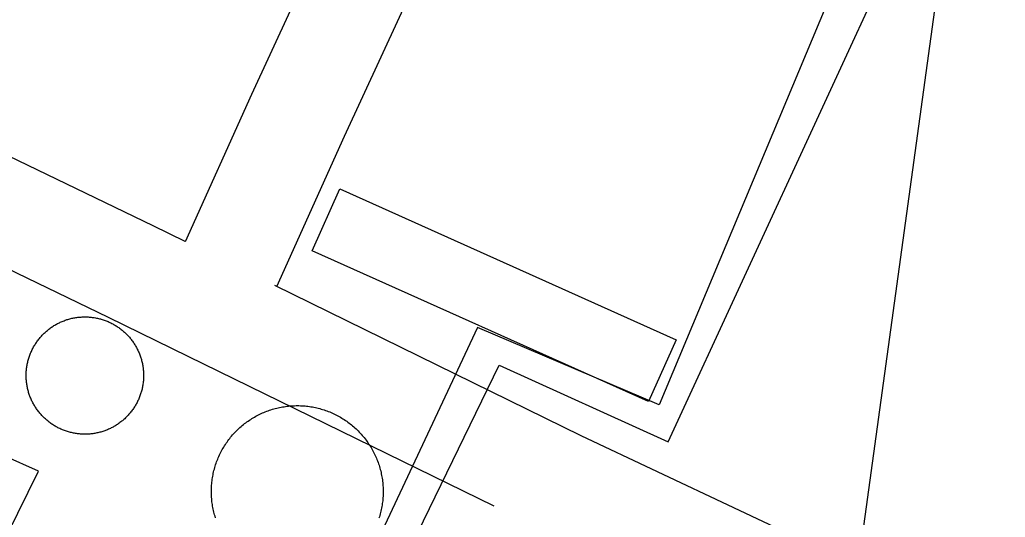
# Model space of a CAD drawing. Extents: x 3683613 to 3738215, y 469626 to 495384.
# Drawn here: x 3700795.9 to 3701086.2, y 479372.9 to 479519.6 of the extents above; entities that cross this region are included whole.
import ezdxf

# ---------------------------------------------------------------- set-up
doc = ezdxf.new("R2010")
doc.units = 0
for name, color, linetype in [('V-BLDG-OTLN', 7, 'Continuous'), ('V-DOMW-TANK', 7, 'Continuous'), ('V-ROAD-CNTR', 7, 'Continuous'), ('V-SITE-OTLN', 7, 'Continuous'), ('V-UTIL-LINE', 7, 'Continuous')]:
    doc.layers.add(name, color=color, linetype=linetype)

msp = doc.modelspace()

# ---------------------------------------------------------------- linework, layer by layer
at = {"layer": 'V-BLDG-OTLN'}
msp.add_lwpolyline([(3700890.24, 479469.72), (3700989.33, 479425.24), (3700981.15, 479407.02), (3700882.06, 479451.49)], close=True, dxfattribs=at)
at = {"layer": 'V-DOMW-TANK'}
for points in [[(3700799.04, 479408.3), (3700798.94, 479408.58), (3700798.83, 479408.87), (3700798.73, 479409.15), (3700798.64, 479409.44), (3700798.55, 479409.73), (3700798.46, 479410.01), (3700798.39, 479410.31), (3700798.31, 479410.6), (3700798.24, 479410.89), (3700798.18, 479411.19), (3700798.12, 479411.49), (3700798.07, 479411.78), (3700798.02, 479412.08), (3700797.97, 479412.38), (3700797.94, 479412.68), (3700797.9, 479412.98), (3700797.88, 479413.28), (3700797.85, 479413.58), (3700797.84, 479413.88), (3700797.82, 479414.18), (3700797.82, 479414.49), (3700797.82, 479414.79), (3700797.82, 479415.09), (3700797.83, 479415.39), (3700797.85, 479415.69), (3700797.87, 479415.99), (3700797.89, 479416.29), (3700797.92, 479416.59), (3700797.96, 479416.89), (3700798, 479417.19), (3700798.04, 479417.49), (3700798.1, 479417.79), (3700798.15, 479418.09), (3700798.21, 479418.38), (3700798.28, 479418.68), (3700798.35, 479418.97), (3700798.43, 479419.26), (3700798.51, 479419.55), (3700798.6, 479419.84), (3700798.69, 479420.13), (3700798.79, 479420.41), (3700798.89, 479420.7), (3700799, 479420.98), (3700799.11, 479421.26), (3700799.23, 479421.54), (3700799.35, 479421.81), (3700799.47, 479422.09), (3700799.6, 479422.36), (3700799.74, 479422.63), (3700799.88, 479422.9), (3700800.03, 479423.16), (3700800.18, 479423.42), (3700800.33, 479423.68), (3700800.49, 479423.94), (3700800.65, 479424.19), (3700800.82, 479424.44), (3700800.99, 479424.69), (3700801.17, 479424.94), (3700801.35, 479425.18), (3700801.54, 479425.42), (3700801.73, 479425.65), (3700801.92, 479425.89), (3700802.12, 479426.11), (3700802.32, 479426.34), (3700802.52, 479426.56), (3700802.73, 479426.78), (3700802.94, 479426.99), (3700803.16, 479427.2), (3700803.38, 479427.41), (3700803.6, 479427.61), (3700803.83, 479427.81), (3700804.06, 479428.01), (3700804.29, 479428.2), (3700804.53, 479428.39), (3700804.77, 479428.57), (3700805.02, 479428.74), (3700805.27, 479428.92), (3700805.51, 479429.09), (3700805.77, 479429.25), (3700806.02, 479429.42), (3700806.28, 479429.57), (3700806.54, 479429.72), (3700806.8, 479429.87), (3700807.07, 479430.01), (3700807.34, 479430.15), (3700807.61, 479430.28), (3700807.88, 479430.41), (3700808.16, 479430.54), (3700808.43, 479430.66), (3700808.71, 479430.77), (3700808.99, 479430.88), (3700809.28, 479430.98), (3700809.56, 479431.08), (3700809.85, 479431.18), (3700810.14, 479431.27), (3700810.43, 479431.35), (3700810.72, 479431.43), (3700811.01, 479431.51), (3700811.3, 479431.58), (3700811.6, 479431.64)], [(3700811.6, 479431.64), (3700811.9, 479431.7), (3700812.19, 479431.75), (3700812.49, 479431.8), (3700812.79, 479431.85), (3700813.09, 479431.88), (3700813.39, 479431.91), (3700813.69, 479431.94), (3700813.99, 479431.96), (3700814.29, 479431.98), (3700814.59, 479431.99), (3700814.9, 479432), (3700815.2, 479432), (3700815.5, 479431.99), (3700815.8, 479431.98), (3700816.1, 479431.97), (3700816.4, 479431.95), (3700816.71, 479431.92), (3700817.01, 479431.89), (3700817.31, 479431.86), (3700817.6, 479431.82), (3700817.9, 479431.77), (3700818.2, 479431.72), (3700818.5, 479431.66), (3700818.79, 479431.6), (3700819.09, 479431.54), (3700819.38, 479431.46), (3700819.67, 479431.39), (3700819.96, 479431.3), (3700820.25, 479431.22), (3700820.54, 479431.13), (3700820.82, 479431.03), (3700821.11, 479430.93), (3700821.39, 479430.82), (3700821.67, 479430.71), (3700821.95, 479430.59), (3700822.23, 479430.47), (3700822.5, 479430.34), (3700822.77, 479430.21), (3700823.04, 479430.08), (3700823.31, 479429.94), (3700823.57, 479429.79), (3700823.83, 479429.64), (3700824.09, 479429.48), (3700824.35, 479429.33), (3700824.6, 479429.16), (3700824.85, 479428.99), (3700825.1, 479428.82), (3700825.35, 479428.65), (3700825.59, 479428.47), (3700825.83, 479428.28), (3700826.06, 479428.09), (3700826.3, 479427.9), (3700826.53, 479427.7), (3700826.75, 479427.5), (3700826.97, 479427.29), (3700827.19, 479427.09), (3700827.4, 479426.87), (3700827.62, 479426.66), (3700827.82, 479426.44), (3700828.02, 479426.21)], [(3700828.02, 479426.21), (3700828.22, 479425.98), (3700828.42, 479425.76), (3700828.61, 479425.52), (3700828.79, 479425.29), (3700828.98, 479425.04), (3700829.16, 479424.8), (3700829.33, 479424.55), (3700829.5, 479424.3), (3700829.67, 479424.05), (3700829.83, 479423.8), (3700829.98, 479423.54), (3700830.14, 479423.28), (3700830.28, 479423.01), (3700830.42, 479422.75), (3700830.56, 479422.48), (3700830.7, 479422.21), (3700830.82, 479421.93), (3700830.95, 479421.66), (3700831.07, 479421.38), (3700831.18, 479421.1), (3700831.29, 479420.82), (3700831.4, 479420.54), (3700831.5, 479420.25), (3700831.59, 479419.97), (3700831.68, 479419.68), (3700831.76, 479419.39), (3700831.84, 479419.1), (3700831.92, 479418.8), (3700831.98, 479418.51), (3700832.05, 479418.21), (3700832.11, 479417.92), (3700832.16, 479417.62), (3700832.21, 479417.32), (3700832.25, 479417.03), (3700832.29, 479416.73), (3700832.32, 479416.43), (3700832.35, 479416.13), (3700832.37, 479415.83), (3700832.39, 479415.52), (3700832.4, 479415.22), (3700832.41, 479414.92), (3700832.41, 479414.62), (3700832.41, 479414.32), (3700832.4, 479414.02), (3700832.38, 479413.71), (3700832.36, 479413.41), (3700832.34, 479413.11), (3700832.31, 479412.81), (3700832.27, 479412.51), (3700832.23, 479412.21), (3700832.18, 479411.91), (3700832.13, 479411.61), (3700832.08, 479411.32), (3700832.01, 479411.02), (3700831.95, 479410.73), (3700831.87, 479410.43), (3700831.8, 479410.14), (3700831.72, 479409.85), (3700831.63, 479409.57), (3700831.54, 479409.28), (3700831.44, 479408.99), (3700831.34, 479408.71), (3700831.23, 479408.42), (3700831.12, 479408.15), (3700831, 479407.87), (3700830.88, 479407.59), (3700830.75, 479407.32), (3700830.62, 479407.04), (3700830.49, 479406.78), (3700830.35, 479406.51), (3700830.2, 479406.24), (3700830.05, 479405.98), (3700829.89, 479405.72), (3700829.74, 479405.47), (3700829.57, 479405.21), (3700829.41, 479404.96), (3700829.23, 479404.71), (3700829.06, 479404.47), (3700828.88, 479404.23), (3700828.69, 479403.99), (3700828.5, 479403.75), (3700828.31, 479403.52), (3700828.11, 479403.29), (3700827.91, 479403.07), (3700827.71, 479402.85), (3700827.5, 479402.63), (3700827.28, 479402.41), (3700827.07, 479402.2), (3700826.85, 479401.99), (3700826.62, 479401.79), (3700826.4, 479401.59), (3700826.17, 479401.4), (3700825.93, 479401.21), (3700825.7, 479401.02), (3700825.45, 479400.84), (3700825.21, 479400.66), (3700824.96, 479400.49), (3700824.71, 479400.32), (3700824.46, 479400.15), (3700824.21, 479399.99)], [(3700824.21, 479399.99), (3700823.95, 479399.83), (3700823.69, 479399.68), (3700823.42, 479399.53), (3700823.16, 479399.39), (3700822.89, 479399.25), (3700822.62, 479399.12), (3700822.35, 479398.99), (3700822.07, 479398.87), (3700821.79, 479398.75), (3700821.51, 479398.63), (3700821.23, 479398.52), (3700820.95, 479398.42), (3700820.66, 479398.32), (3700820.38, 479398.23), (3700820.09, 479398.14), (3700819.8, 479398.05), (3700819.51, 479397.97), (3700819.22, 479397.9), (3700818.92, 479397.83), (3700818.63, 479397.77), (3700818.33, 479397.71), (3700818.03, 479397.65), (3700817.73, 479397.61), (3700817.44, 479397.56), (3700817.14, 479397.52), (3700816.84, 479397.49), (3700816.54, 479397.47), (3700816.24, 479397.44), (3700815.94, 479397.43), (3700815.63, 479397.41), (3700815.33, 479397.41), (3700815.03, 479397.41), (3700814.73, 479397.41), (3700814.43, 479397.42), (3700814.12, 479397.43), (3700813.82, 479397.46), (3700813.52, 479397.48), (3700813.22, 479397.51), (3700812.92, 479397.54), (3700812.62, 479397.59), (3700812.32, 479397.63), (3700812.03, 479397.68), (3700811.73, 479397.74), (3700811.44, 479397.8), (3700811.14, 479397.87), (3700810.85, 479397.94), (3700810.56, 479398.02), (3700810.26, 479398.1), (3700809.97, 479398.19), (3700809.69, 479398.28), (3700809.4, 479398.38), (3700809.12, 479398.48), (3700808.84, 479398.59), (3700808.56, 479398.7), (3700808.28, 479398.82), (3700808, 479398.93), (3700807.73, 479399.06), (3700807.45, 479399.19), (3700807.19, 479399.33), (3700806.92, 479399.47), (3700806.65, 479399.61), (3700806.39, 479399.77), (3700806.13, 479399.92), (3700805.88, 479400.08), (3700805.62, 479400.24), (3700805.37, 479400.41), (3700805.12, 479400.58), (3700804.88, 479400.76), (3700804.64, 479400.94), (3700804.4, 479401.12), (3700804.16, 479401.31), (3700803.93, 479401.51), (3700803.7, 479401.7), (3700803.48, 479401.91), (3700803.26, 479402.11), (3700803.04, 479402.32), (3700802.82, 479402.53), (3700802.61, 479402.75), (3700802.41, 479402.97), (3700802.2, 479403.19), (3700802, 479403.42), (3700801.81, 479403.65), (3700801.62, 479403.88), (3700801.43, 479404.12), (3700801.25, 479404.36), (3700801.07, 479404.6), (3700800.9, 479404.85), (3700800.73, 479405.1), (3700800.56, 479405.35), (3700800.4, 479405.61), (3700800.24, 479405.87), (3700800.09, 479406.13), (3700799.94, 479406.39), (3700799.8, 479406.66), (3700799.66, 479406.92), (3700799.53, 479407.2), (3700799.4, 479407.47), (3700799.28, 479407.74), (3700799.16, 479408.02), (3700799.04, 479408.3)], [(3700860.48, 479399.09), (3700860.81, 479399.38), (3700861.14, 479399.68), (3700861.47, 479399.96), (3700861.81, 479400.24), (3700862.16, 479400.52), (3700862.51, 479400.79), (3700862.87, 479401.04), (3700863.23, 479401.3), (3700863.59, 479401.55), (3700863.96, 479401.79), (3700864.33, 479402.03), (3700864.71, 479402.26), (3700865.09, 479402.48), (3700865.48, 479402.7), (3700865.87, 479402.91), (3700866.26, 479403.11), (3700866.66, 479403.3), (3700867.06, 479403.49), (3700867.46, 479403.68), (3700867.86, 479403.85), (3700868.27, 479404.02), (3700868.68, 479404.18), (3700869.1, 479404.33), (3700869.51, 479404.48), (3700869.93, 479404.62), (3700870.35, 479404.75), (3700870.78, 479404.88), (3700871.2, 479404.99), (3700871.63, 479405.1), (3700872.06, 479405.2), (3700872.49, 479405.3), (3700872.93, 479405.39), (3700873.36, 479405.46), (3700873.79, 479405.53), (3700874.23, 479405.6), (3700874.67, 479405.66), (3700875.11, 479405.7), (3700875.55, 479405.74), (3700875.99, 479405.78), (3700876.43, 479405.8), (3700876.87, 479405.82), (3700877.31, 479405.83), (3700877.75, 479405.84), (3700878.19, 479405.83), (3700878.64, 479405.82), (3700879.08, 479405.8), (3700879.52, 479405.77), (3700879.96, 479405.73), (3700880.4, 479405.69), (3700880.84, 479405.64), (3700881.27, 479405.58), (3700881.71, 479405.51), (3700882.15, 479405.44), (3700882.58, 479405.36), (3700883.01, 479405.27), (3700883.44, 479405.17), (3700883.87, 479405.07), (3700884.3, 479404.96), (3700884.73, 479404.84), (3700885.15, 479404.71)], [(3700885.15, 479404.71), (3700885.57, 479404.58), (3700885.99, 479404.43), (3700886.4, 479404.29), (3700886.82, 479404.13), (3700887.23, 479403.97), (3700887.63, 479403.79), (3700888.04, 479403.62), (3700888.44, 479403.43), (3700888.84, 479403.24), (3700889.23, 479403.05), (3700889.62, 479402.84), (3700890.01, 479402.63), (3700890.39, 479402.41), (3700890.77, 479402.18), (3700891.15, 479401.95), (3700891.52, 479401.72), (3700891.89, 479401.47), (3700892.25, 479401.22), (3700892.61, 479400.96), (3700892.96, 479400.7), (3700893.31, 479400.43), (3700893.66, 479400.15), (3700894, 479399.87), (3700894.33, 479399.58), (3700894.66, 479399.29), (3700894.99, 479398.99), (3700895.31, 479398.68), (3700895.62, 479398.37), (3700895.93, 479398.06), (3700896.23, 479397.74), (3700896.53, 479397.41), (3700896.82, 479397.08), (3700897.11, 479396.74), (3700897.39, 479396.4), (3700897.66, 479396.05), (3700897.93, 479395.7), (3700898.19, 479395.35), (3700898.45, 479394.99), (3700898.7, 479394.62), (3700898.94, 479394.25), (3700899.18, 479393.88), (3700899.41, 479393.5), (3700899.63, 479393.12), (3700899.85, 479392.74), (3700900.05, 479392.35), (3700900.26, 479391.96), (3700900.45, 479391.56), (3700900.64, 479391.16), (3700900.82, 479390.76), (3700901, 479390.35), (3700901.16, 479389.95), (3700901.33, 479389.54), (3700901.48, 479389.12), (3700901.63, 479388.7), (3700901.77, 479388.28), (3700901.9, 479387.86), (3700902.02, 479387.44), (3700902.14, 479387.01), (3700902.25, 479386.59), (3700902.35, 479386.16), (3700902.44, 479385.72), (3700902.53, 479385.29), (3700902.61, 479384.86), (3700902.68, 479384.42), (3700902.75, 479383.98), (3700902.8, 479383.55), (3700902.85, 479383.11), (3700902.89, 479382.67), (3700902.93, 479382.23), (3700902.95, 479381.79), (3700902.97, 479381.35), (3700902.98, 479380.91), (3700902.98, 479380.46), (3700902.98, 479380.02), (3700902.96, 479379.58), (3700902.94, 479379.14), (3700902.92, 479378.7), (3700902.88, 479378.26), (3700902.84, 479377.82), (3700902.78, 479377.38), (3700902.73, 479376.94), (3700902.66, 479376.51), (3700902.59, 479376.07), (3700902.5, 479375.64), (3700902.42, 479375.2), (3700902.32, 479374.77), (3700902.21, 479374.34), (3700902.1, 479373.92), (3700901.98, 479373.49), (3700901.86, 479373.07), (3700901.72, 479372.65)], [(3700853.6, 479372.79), (3700853.46, 479373.21), (3700853.34, 479373.63), (3700853.23, 479374.06), (3700853.11, 479374.48), (3700853.01, 479374.91), (3700852.92, 479375.35), (3700852.83, 479375.78), (3700852.75, 479376.21), (3700852.68, 479376.65), (3700852.62, 479377.08), (3700852.56, 479377.52), (3700852.51, 479377.96), (3700852.47, 479378.4), (3700852.44, 479378.84), (3700852.41, 479379.28), (3700852.39, 479379.72), (3700852.38, 479380.17), (3700852.38, 479380.61), (3700852.39, 479381.05), (3700852.4, 479381.49), (3700852.42, 479381.93), (3700852.45, 479382.37), (3700852.48, 479382.81), (3700852.53, 479383.25), (3700852.58, 479383.69), (3700852.64, 479384.13), (3700852.7, 479384.56), (3700852.78, 479385), (3700852.86, 479385.43), (3700852.95, 479385.86), (3700853.04, 479386.29), (3700853.15, 479386.72), (3700853.26, 479387.15), (3700853.38, 479387.58), (3700853.51, 479388), (3700853.64, 479388.42), (3700853.78, 479388.84), (3700853.93, 479389.26), (3700854.09, 479389.67), (3700854.25, 479390.08), (3700854.42, 479390.48), (3700854.6, 479390.89), (3700854.78, 479391.29), (3700854.97, 479391.69), (3700855.17, 479392.09), (3700855.38, 479392.48), (3700855.59, 479392.86), (3700855.81, 479393.25), (3700856.03, 479393.63), (3700856.26, 479394), (3700856.5, 479394.38), (3700856.75, 479394.74), (3700857, 479395.11), (3700857.25, 479395.46), (3700857.52, 479395.82), (3700857.79, 479396.17), (3700858.06, 479396.51), (3700858.35, 479396.85), (3700858.63, 479397.19), (3700858.93, 479397.52), (3700859.23, 479397.84), (3700859.53, 479398.16), (3700859.84, 479398.47), (3700860.16, 479398.78), (3700860.48, 479399.09)]]:
    msp.add_lwpolyline(points, dxfattribs=at)
at = {"layer": 'V-ROAD-CNTR'}
for points in [[(3700844.72, 479454.22), (3700864.3, 479497.67), (3700923.59, 479626.14)], [(3700871.67, 479441), (3700891.6, 479485.22), (3700951.02, 479613.97)], [(3700710.34, 479519.14), (3700835.12, 479458.93), (3700844.59, 479454.28)], [(3700726.01, 479478.27), (3700822, 479431.95), (3700845.43, 479420.46), (3700935.54, 479376.27)], [(3700870.95, 479441.36), (3700961.24, 479397.08), (3701051.13, 479354.55), (3701054.14, 479353.08), (3701057.46, 479351.14), (3701060.61, 479348.95), (3701063.59, 479346.54), (3701066.39, 479343.9), (3701068.97, 479341.06), (3701071.33, 479338.03), (3701073.45, 479334.84), (3701075.32, 479331.49), (3701076.94, 479328.01), (3701078.29, 479324.41), (3701079.36, 479320.73), (3701080.15, 479316.97), (3701080.66, 479313.16), (3701080.87, 479309.33), (3701080.79, 479305.5), (3701080.43, 479301.68), (3701079.77, 479297.89), (3701079.09, 479295.17), (3701052.99, 479156.43), (3701030.97, 479012.11)]]:
    msp.add_lwpolyline(points, dxfattribs=at)
at = {"layer": 'V-SITE-OTLN'}
msp.add_lwpolyline([(3699629.12, 478082.18), (3700005.69, 478964.54), (3700245.51, 479525.4), (3700279.84, 479585.27), (3700459.86, 479968.44), (3700792.74, 479813.43), (3700802.4, 479808.84), (3701086.25, 479674.11), (3701043.07, 479360.24), (3701079.71, 479347.21), (3700987.53, 478751.81), (3700961.1, 478604.27), (3700846.8, 478255.72), (3700738.94, 477827.57), (3700674.88, 477562.05), (3700656.56, 477517.24), (3700623.66, 477450.64), (3700439.66, 477166)], dxfattribs=at)
at = {"layer": 'V-UTIL-LINE'}
for points in [[(3701043.17, 479547.07), (3700984.33, 479406.1), (3700930.74, 479428.91), (3700862.14, 479282.35), (3700837.68, 479292.96), (3700780.15, 479177.7)], [(3700966.84, 479091.32), (3700952.01, 479097.41), (3700952.52, 479099.88), (3700885.17, 479130.15), (3700978.86, 479322.68), (3700973.35, 479325.88), (3700879.38, 479133.9), (3700827.98, 479156.46), (3700829.82, 479162.5), (3700807.01, 479171.77), (3700805.43, 479167.92), (3700788.13, 479173.98), (3700843.59, 479279.92), (3700865.31, 479269.82), (3700937.17, 479417.79), (3700986.93, 479395.2), (3701054.44, 479541.47)], [(3700718.95, 479218.99), (3700801.48, 479386.5), (3700791.31, 479391.02)]]:
    msp.add_lwpolyline(points, dxfattribs=at)

doc.saveas('drawing.dxf')
